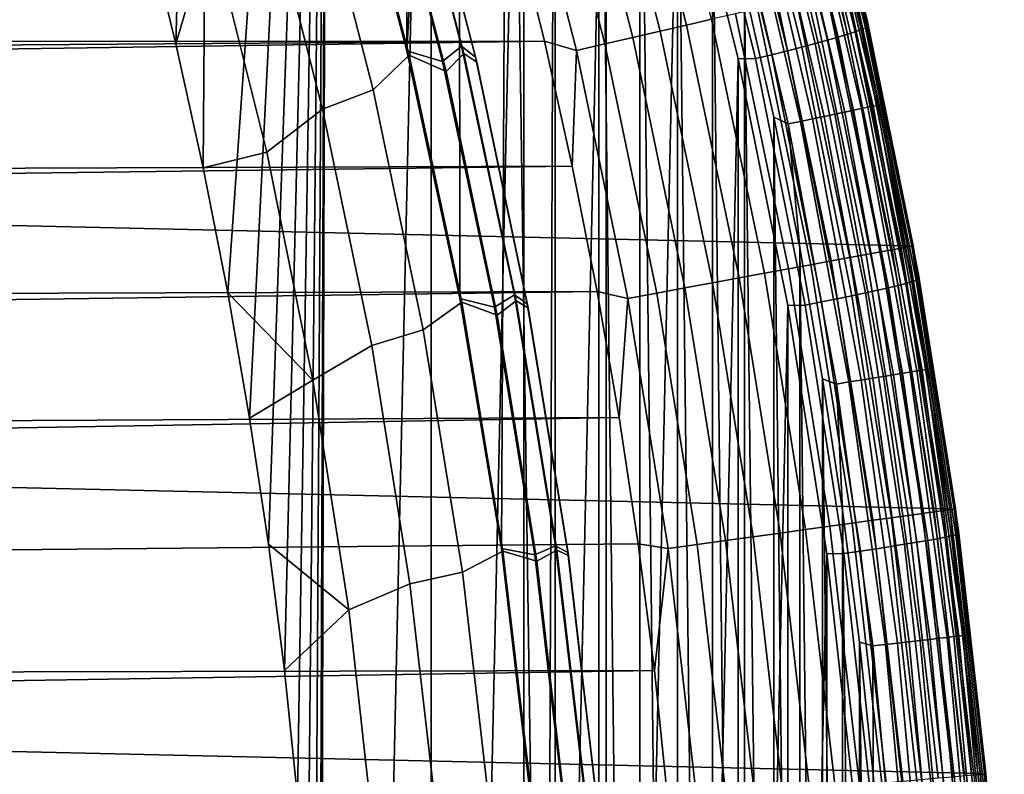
# Model space of a CAD drawing. Header units: metres. Extents: x -365 to 28, y -28 to 28.
# Tile 244 of 264: x 22.87 to 27.5, y 2.5 to 6.04. Entities that reach past the tile are written whole.
import ezdxf

# ---------------------------------------------------------------- set-up
doc = ezdxf.new("R2010")
doc.units = ezdxf.units.M
doc.layers.add('solid_24_501_103_XXX', color=7, linetype='CONTINUOUS')

msp = doc.modelspace()

# ---------------------------------------------------------------- linework, layer by layer
at = {"layer": 'solid_24_501_103_XXX'}
for points in [[(23.78767, 12.511086, 123.29158), (23.605753, 5.930872, 123.251251), (23.463345, 6.511395, 123.219681)], [(23.78767, 12.511086, 123.29158), (23.734829, 5.347116, 123.279869), (23.605753, 5.930872, 123.251251)], [(24.32085, 11.449468, 123.409782), (23.850504, 4.760448, 123.305511), (23.734829, 5.347116, 123.279869), (23.78767, 12.511086, 123.29158)], [(24.689243, 10.928918, 111), (24.429634, 11.497519, 111), (24.388735, 7.048371, 111), (24.692301, 5.897482, 111)], [(24.32085, 11.449468, 123.409782), (23.952734, 4.171089, 123.328178), (23.850504, 4.760448, 123.305511)], [(24.32085, 11.449468, 123.409782), (24.041433, 3.57952, 123.347839), (23.952734, 4.171089, 123.328178)], [(24.32085, 11.449468, 123.409782), (24.116579, 2.985927, 123.364502), (24.041433, 3.57952, 123.347839)], [(24.32085, 11.449468, 123.409782), (24.178114, 2.390708, 123.378143), (24.116579, 2.985927, 123.364502)], [(24.32085, 11.449468, 123.409782), (24.226009, 1.794213, 123.388756), (24.178114, 2.390708, 123.378143)], [(24.32085, 11.449468, 123.409782), (24.260242, 1.19665, 123.396347), (24.226009, 1.794213, 123.388756)], [(24.32085, 11.449468, 123.409782), (24.280785, 0.598584, 123.400902), (24.260242, 1.19665, 123.396347)], [(24.32085, 11.449468, 123.409782), (24.287638, 0, 123.40242), (24.280785, 0.598584, 123.400902)], [(24.805841, 10.366228, 123.517303), (24.320854, -11.449462, 123.409782), (24.287638, 0, 123.40242), (24.32085, 11.449468, 123.409782)], [(24.935644, 10.354402, 111), (24.689243, 10.928918, 111), (24.692301, 5.897482, 111)], [(24.805843, -10.366222, 123.517303), (24.320854, -11.449462, 123.409782), (24.805841, 10.366228, 123.517303)], [(24.935644, 10.354402, 111), (24.692301, 5.897482, 111), (24.941584, 4.733648, 111)], [(24.805843, -10.366222, 123.517303), (24.805841, 10.366228, 123.517303), (25.241844, 9.263501, 123.613968)], [(25.168648, 9.774413, 111), (24.935644, 10.354402, 111), (24.941584, 4.733648, 111), (25.136047, 3.559368, 111)], [(25.168648, 9.774413, 111), (25.136047, 3.559368, 111), (25.275257, 2.377249, 111)], [(25.275257, 2.377249, 111), (25.358906, 1.189913, 111), (25.388189, 9.189116, 111), (25.168648, 9.774413, 111)], [(25.241846, -9.263494, 123.613968), (24.805843, -10.366222, 123.517303), (25.241844, 9.263501, 123.613968)], [(25.241846, -9.263494, 123.613968), (25.241844, 9.263501, 123.613968), (25.628155, 8.143441, 123.699608)], [(25.388189, 0, 111), (25.388189, 9.189116, 111), (25.358906, 1.189913, 111), (25.386808, 0, 111)], [(25.388189, 0, 111), (25.594107, -8.598933, 111), (25.594107, 8.598933, 111), (25.388189, 9.189116, 111)], [(25.786303, -8.004158, 111), (25.786303, 8.004158, 111), (25.594107, 8.598933, 111)], [(25.594107, -8.598933, 111), (25.786303, -8.004158, 111), (25.594107, 8.598933, 111)], [(25.628157, -8.143433, 123.699608), (25.241846, -9.263494, 123.613968), (25.628155, 8.143441, 123.699608)], [(25.628157, -8.143433, 123.699608), (25.628155, 8.143441, 123.699608), (25.964159, 7.008211, 123.774101)], [(25.964699, -7.405025, 111), (25.964699, 7.405025, 111), (25.786303, 8.004158, 111)], [(25.786303, -8.004158, 111), (25.964699, -7.405025, 111), (25.786303, 8.004158, 111)], [(-26.480139, 7.419724, -60), (26.790508, 6.206322, -60), (27.045269, 4.980287, -60), (-26.790508, 6.206322, -60)], [(26.129154, -6.802005, 111), (26.129154, 6.802005, 111), (25.964699, 7.405025, 111)], [(25.964699, -7.405025, 111), (26.129154, -6.802005, 111), (25.964699, 7.405025, 111)], [(26.124481, 6.0459, 160.203461), (25.82226, 7.227443, 160.203461), (25.705528, 7.194736, 160.270828), (26.006382, 6.01854, 160.270828)], [(27.072374, 4.980701, 158.927399), (26.855413, 6.041181, 124.618088), (26.561201, 7.224653, 124.554756), (26.817652, 6.206492, 158.927399)], [(26.858103, 6.01253, 124.542969), (26.567171, 7.188029, 124.47847), (26.561201, 7.224653, 124.554756), (26.855413, 6.041181, 124.618088)], [(26.006382, 6.01854, 160.270828), (25.705528, 7.194736, 160.270828), (25.583303, 7.160491, 160.326706), (25.882725, 5.989893, 160.326706)], [(26.827084, 5.99739, 124.378311), (26.536882, 7.169937, 124.31398), (26.556231, 7.180069, 124.395332), (26.846842, 6.005869, 124.459755)], [(26.846842, 6.005869, 124.459755), (26.556231, 7.180069, 124.395332), (26.567171, 7.188029, 124.47847), (26.858103, 6.01253, 124.542969)], [(25.882725, 5.989893, 160.326706), (25.583303, 7.160491, 160.326706), (25.456631, 7.124999, 160.370636), (25.75457, 5.960203, 160.370636)], [(26.668798, 5.947455, 124.087784), (26.381006, 7.110269, 124.023987), (26.430964, 7.127745, 124.089516), (26.719461, 5.96208, 124.153473)], [(26.719461, 5.96208, 124.153473), (26.430964, 7.127745, 124.089516), (26.473898, 7.14363, 124.160217), (26.763039, 5.975374, 124.224319)], [(26.763039, 5.975374, 124.224319), (26.473898, 7.14363, 124.160217), (26.509335, 7.157746, 124.235321), (26.799046, 5.987187, 124.299545)], [(26.799046, 5.987187, 124.299545), (26.509335, 7.157746, 124.235321), (26.536882, 7.169937, 124.31398), (26.827084, 5.99739, 124.378311)], [(25.623009, 5.929725, 160.402222), (25.326595, 7.088564, 160.402222), (25.194305, 7.051498, 160.421204), (25.48917, 5.898719, 160.421204)], [(25.75457, 5.960203, 160.370636), (25.456631, 7.124999, 160.370636), (25.326595, 7.088564, 160.402222), (25.623009, 5.929725, 160.402222)], [(26.548534, 5.914869, 123.974754), (26.262314, 7.071332, 123.911301), (26.324581, 7.091395, 123.964363), (26.611612, 5.93166, 124.027992)], [(26.611612, 5.93166, 124.027992), (26.324581, 7.091395, 123.964363), (26.381006, 7.110269, 124.023987), (26.668798, 5.947455, 124.087784)], [(24.388735, 7.048371, 111), (24.563513, 6.988922, 112.122711), (24.860077, 5.847037, 112.122711), (24.692301, 5.897482, 111)], [(24.860077, 5.847037, 112.122711), (24.563513, 6.988922, 112.122711), (24.646046, 7.074123, 113.262421), (24.948742, 5.918709, 113.262421)], [(24.646046, 7.074123, 113.262421), (24.717478, 7.013053, 114.405579), (25.014271, 5.867103, 114.405579), (24.948742, 5.918709, 113.262421)], [(25.48917, 5.898719, 160.421204), (25.194305, 7.051498, 160.421204), (25.194811, 6.526114, 160.427399), (25.338976, 5.942468, 160.427399)], [(26.40756, 5.879057, 123.890228), (26.123068, 7.028538, 123.827156), (26.194893, 7.050302, 123.865402), (26.480265, 5.89727, 123.928665)], [(26.480265, 5.89727, 123.928665), (26.194893, 7.050302, 123.865402), (26.262314, 7.071332, 123.911301), (26.548534, 5.914869, 123.974754)], [(24.401228, 7.023567, 118.967308), (24.246496, 6.830188, 120.093712), (24.533577, 5.713814, 120.093712), (24.702566, 5.876536, 118.967308)], [(24.876152, 5.800085, 117.833038), (24.584423, 6.933257, 117.833038), (24.401228, 7.023567, 118.967308), (24.702566, 5.876536, 118.967308)], [(24.660656, 7.033867, 116.693153), (24.584423, 6.933257, 117.833038), (24.876152, 5.800085, 117.833038), (24.959827, 5.884748, 116.693153)], [(25.020811, 5.843508, 115.549911), (24.726429, 6.985077, 115.549911), (24.660656, 7.033867, 116.693153), (24.959827, 5.884748, 116.693153)], [(24.717478, 7.013053, 114.405579), (24.726429, 6.985077, 115.549911), (25.020811, 5.843508, 115.549911), (25.014271, 5.867103, 114.405579)], [(25.964161, -7.008201, 123.774101), (25.628157, -8.143433, 123.699608), (25.964159, 7.008211, 123.774101)], [(25.964161, -7.008201, 123.774101), (25.964159, 7.008211, 123.774101), (26.249342, 5.859948, 123.837318)], [(26.331228, 5.860432, 123.859871), (26.249342, 5.859948, 123.837318), (25.964159, 7.008211, 123.774101), (26.047632, 7.006282, 123.797005)], [(26.331228, 5.860432, 123.859871), (26.047632, 7.006282, 123.797005), (26.123068, 7.028538, 123.827156), (26.40756, 5.879057, 123.890228)], [(26.505604, 6.842232, 110.831284), (26.791817, 5.617983, 110.831284), (26.82826, 5.625626, 110.783676), (26.541658, 6.85154, 110.783676)], [(26.541658, 6.85154, 110.783676), (26.82826, 5.625626, 110.783676), (26.858816, 5.632033, 110.731926), (26.571888, 6.859344, 110.731926)], [(26.571888, 6.859344, 110.731926), (26.858816, 5.632033, 110.731926), (26.883038, 5.637112, 110.676788), (26.59585, 6.865528, 110.676788)], [(26.59585, 6.865528, 110.676788), (26.883038, 5.637112, 110.676788), (26.900572, 5.640786, 110.619064), (26.613197, 6.870003, 110.619064)], [(26.613197, 6.870003, 110.619064), (26.900572, 5.640786, 110.619064), (26.91116, 5.643002, 110.559593), (26.623672, 6.872704, 110.559593)], [(26.623672, 6.872704, 110.559593), (26.91116, 5.643002, 110.559593), (26.789297, 6.211564, 110.5)], [(24.246496, 6.830188, 120.093712), (24.015339, 6.722293, 121.210014), (24.296179, 5.623292, 121.210014), (24.533577, 5.713814, 120.093712)], [(26.314777, 6.792964, 110.967468), (26.59893, 5.577528, 110.967468), (26.652864, 5.58884, 110.942642), (26.368135, 6.80674, 110.942642)], [(26.368135, 6.80674, 110.942642), (26.652864, 5.58884, 110.942642), (26.703474, 5.599455, 110.911354), (26.418203, 6.819667, 110.911354)], [(26.418203, 6.819667, 110.911354), (26.703474, 5.599455, 110.911354), (26.750017, 5.609217, 110.874054), (26.464251, 6.831555, 110.874054)], [(26.464251, 6.831555, 110.874054), (26.750017, 5.609217, 110.874054), (26.791817, 5.617983, 110.831284), (26.505604, 6.842232, 110.831284)], [(26.279623, -6.195273, 111), (26.279623, 6.195273, 111), (26.129154, 6.802005, 111)], [(26.129154, -6.802005, 111), (26.279623, -6.195273, 111), (26.129154, 6.802005, 111)], [(26.201347, 6.763676, 110.996353), (26.484274, 5.553481, 110.996353), (26.542458, 5.565684, 110.985458), (26.258909, 6.778539, 110.985458)], [(26.484274, 5.553481, 110.996353), (26.201347, 6.763676, 110.996353), (26.279623, 6.195273, 111), (26.415997, 5.58525, 111)], [(26.258909, 6.778539, 110.985458), (26.542458, 5.565684, 110.985458), (26.59893, 5.577528, 110.967468), (26.314777, 6.792964, 110.967468)], [(24.015339, 6.722293, 121.210014), (23.769365, 6.481709, 122.314011), (24.033468, 5.421034, 122.314011), (24.296179, 5.623292, 121.210014)], [(-6.048935, 5.929077, 160.427399), (25.338976, 5.942468, 160.427399), (25.194811, 6.526114, 160.427399), (-6.442966, 6.107611, 160.427399)], [(23.769365, 6.481709, 122.314011), (23.463345, 6.511395, 123.219681), (23.605753, 5.930872, 123.251251)], [(23.769365, 6.481709, 122.314011), (23.605753, 5.930872, 123.251251), (23.734829, 5.347116, 123.279869), (24.033468, 5.421034, 122.314011)], [(-26.790508, 6.206322, -60), (27.045269, 4.980287, -60), (27.243822, 3.744907, -60), (-27.045269, 4.980287, -60)], [(26.789297, 6.211564, 110.5), (27.044441, 4.984797, 110.5), (27.045269, 4.980287, -60), (26.790508, 6.206322, -60)], [(26.91116, 5.643002, 110.559593), (27.044441, 4.984797, 110.5), (26.789297, 6.211564, 110.5)], [(27.066082, 4.979537, 159.065811), (26.81142, 6.205041, 159.065811), (26.792747, 6.200716, 159.203171), (27.047232, 4.976065, 159.203171)], [(26.81142, 6.205041, 159.065811), (27.066082, 4.979537, 159.065811), (27.072374, 4.980701, 158.927399), (26.817652, 6.206492, 158.927399)], [(26.415997, -5.58525, 111), (26.415997, 5.58525, 111), (26.279623, 6.195273, 111)], [(26.279623, -6.195273, 111), (26.415997, -5.58525, 111), (26.279623, 6.195273, 111)], [(26.851059, 4.939938, 159.717636), (26.598421, 6.155696, 159.717636), (26.522007, 6.137994, 159.832016), (26.773918, 4.925732, 159.832016)], [(26.917479, 4.952169, 159.596512), (26.664215, 6.170938, 159.596512), (26.598421, 6.155696, 159.717636), (26.851059, 4.939938, 159.717636)], [(26.97261, 4.962323, 159.46965), (26.718828, 6.183591, 159.46965), (26.664215, 6.170938, 159.596512), (26.917479, 4.952169, 159.596512)], [(27.015985, 4.970311, 159.338165), (26.761795, 6.193545, 159.338165), (26.718828, 6.183591, 159.46965), (26.97261, 4.962323, 159.46965)], [(27.047232, 4.976065, 159.203171), (26.792747, 6.200716, 159.203171), (26.761795, 6.193545, 159.338165), (27.015985, 4.970311, 159.338165)], [(26.68672, 4.909673, 159.93866), (26.435631, 6.117983, 159.93866), (26.340027, 6.095835, 160.036667), (26.590208, 4.891899, 160.036667)], [(26.773918, 4.925732, 159.832016), (26.522007, 6.137994, 159.832016), (26.435631, 6.117983, 159.93866), (26.68672, 4.909673, 159.93866)], [(26.485207, 4.872561, 160.125183), (26.236013, 6.071738, 160.125183), (26.124481, 6.0459, 160.203461), (26.372612, 4.851826, 160.203461)], [(26.590208, 4.891899, 160.036667), (26.340027, 6.095835, 160.036667), (26.236013, 6.071738, 160.125183), (26.485207, 4.872561, 160.125183)], [(26.253391, 4.82987, 160.270828), (26.006382, 6.01854, 160.270828), (25.882725, 5.989893, 160.326706), (26.128559, 4.80688, 160.326706)], [(26.372612, 4.851826, 160.203461), (26.124481, 6.0459, 160.203461), (26.006382, 6.01854, 160.270828), (26.253391, 4.82987, 160.270828)], [(27.271042, 3.744587, 158.927399), (27.096752, 4.846459, 124.670029), (26.855413, 6.041181, 124.618088), (27.072374, 4.980701, 158.927399)], [(27.097057, 4.8248, 124.59594), (26.858103, 6.01253, 124.542969), (26.855413, 6.041181, 124.618088), (27.096752, 4.846459, 124.670029)], [(26.128559, 4.80688, 160.326706), (25.882725, 5.989893, 160.326706), (25.75457, 5.960203, 160.370636), (25.999184, 4.783055, 160.370636)], [(26.956413, 4.784301, 124.206001), (26.719461, 5.96208, 124.153473), (26.763039, 5.975374, 124.224319), (27.000517, 4.794972, 124.27697)], [(27.000517, 4.794972, 124.27697), (26.763039, 5.975374, 124.224319), (26.799046, 5.987187, 124.299545), (27.036993, 4.804456, 124.352295)], [(27.036993, 4.804456, 124.352295), (26.799046, 5.987187, 124.299545), (26.827084, 5.99739, 124.378311), (27.065437, 4.812646, 124.431152)], [(27.065437, 4.812646, 124.431152), (26.827084, 5.99739, 124.378311), (26.846842, 6.005869, 124.459755), (27.085531, 4.819453, 124.512672)], [(27.085531, 4.819453, 124.512672), (26.846842, 6.005869, 124.459755), (26.858103, 6.01253, 124.542969), (27.097057, 4.8248, 124.59594)], [(-6.048935, 5.929077, 160.427399), (-5.667398, 5.725142, 160.427399), (25.338976, 5.942468, 160.427399)], [(-5.667398, 5.725142, 160.427399), (-5.300041, 5.496705, 160.427399), (25.338976, 5.942468, 160.427399)], [(-4.948411, 5.24473, 160.427399), (25.469601, 5.355654, 160.427399), (25.338976, 5.942468, 160.427399), (-5.300041, 5.496705, 160.427399)], [(25.48917, 5.898719, 160.421204), (25.338976, 5.942468, 160.427399), (25.469601, 5.355654, 160.427399)], [(25.866373, 4.758596, 160.402222), (25.623009, 5.929725, 160.402222), (25.48917, 5.898719, 160.421204), (25.73126, 4.733714, 160.421204)], [(25.999184, 4.783055, 160.370636), (25.75457, 5.960203, 160.370636), (25.623009, 5.929725, 160.402222), (25.866373, 4.758596, 160.402222)], [(26.783613, 4.7464, 124.026871), (26.548534, 5.914869, 123.974754), (26.611612, 5.93166, 124.027992), (26.847357, 4.759879, 124.080261)], [(26.847357, 4.759879, 124.080261), (26.611612, 5.93166, 124.027992), (26.668798, 5.947455, 124.087784), (26.90517, 4.77256, 124.14019)], [(26.90517, 4.77256, 124.14019), (26.668798, 5.947455, 124.087784), (26.719461, 5.96208, 124.153473), (26.956413, 4.784301, 124.206001)], [(24.692301, 5.897482, 111), (24.860077, 5.847037, 112.122711), (25.103586, 4.692674, 112.122711), (24.941584, 4.733648, 111)], [(25.103586, 4.692674, 112.122711), (24.860077, 5.847037, 112.122711), (24.948742, 5.918709, 113.262421), (25.197302, 4.750453, 113.262421)], [(24.959827, 5.884748, 116.693153), (24.876152, 5.800085, 117.833038), (25.115677, 4.654741, 117.833038), (25.205484, 4.72301, 116.693153)], [(24.948742, 5.918709, 113.262421), (25.014271, 5.867103, 114.405579), (25.257965, 4.708697, 114.405579), (25.197302, 4.750453, 113.262421)], [(25.26252, 4.689638, 115.549911), (25.020811, 5.843508, 115.549911), (24.959827, 5.884748, 116.693153), (25.205484, 4.72301, 116.693153)], [(25.73126, 4.733714, 160.421204), (25.48917, 5.898719, 160.421204), (25.469601, 5.355654, 160.427399), (25.586603, 4.766111, 160.427399)], [(26.564146, 4.702698, 123.911507), (26.331228, 5.860432, 123.859871), (26.40756, 5.879057, 123.890228), (26.641218, 4.71765, 123.942032)], [(26.641218, 4.71765, 123.942032), (26.40756, 5.879057, 123.890228), (26.480265, 5.89727, 123.928665), (26.714645, 4.732272, 123.980629)], [(26.714645, 4.732272, 123.980629), (26.480265, 5.89727, 123.928665), (26.548534, 5.914869, 123.974754), (26.783613, 4.7464, 124.026871)], [(24.702566, 5.876536, 118.967308), (24.533577, 5.713814, 120.093712), (24.769285, 4.585475, 120.093712), (24.950016, 4.716687, 118.967308)], [(25.115677, 4.654741, 117.833038), (24.876152, 5.800085, 117.833038), (24.702566, 5.876536, 118.967308), (24.950016, 4.716687, 118.967308)], [(25.014271, 5.867103, 114.405579), (25.020811, 5.843508, 115.549911), (25.26252, 4.689638, 115.549911), (25.257965, 4.708697, 114.405579)], [(26.249344, -5.859938, 123.837318), (25.964161, -7.008201, 123.774101), (26.249342, 5.859948, 123.837318)], [(26.564146, 4.702698, 123.911507), (26.483263, 4.700789, 123.889183), (26.249342, 5.859948, 123.837318), (26.331228, 5.860432, 123.859871)], [(26.249344, -5.859938, 123.837318), (26.249342, 5.859948, 123.837318), (26.483263, 4.700789, 123.889183)], [(24.533577, 5.713814, 120.093712), (24.296179, 5.623292, 121.210014), (24.526752, 4.512659, 121.210014), (24.769285, 4.585475, 120.093712)], [(24.296179, 5.623292, 121.210014), (24.033468, 5.421034, 122.314011), (24.250267, 4.349687, 122.314011), (24.526752, 4.512659, 121.210014)], [(26.703474, 5.599455, 110.911354), (26.932413, 4.367432, 110.911354), (26.979357, 4.375046, 110.874054), (26.750017, 5.609217, 110.874054)], [(26.750017, 5.609217, 110.874054), (26.979357, 4.375046, 110.874054), (27.021515, 4.381884, 110.831284), (26.791817, 5.617983, 110.831284)], [(26.791817, 5.617983, 110.831284), (27.021515, 4.381884, 110.831284), (27.058271, 4.387846, 110.783676), (26.82826, 5.625626, 110.783676)], [(26.82826, 5.625626, 110.783676), (27.058271, 4.387846, 110.783676), (27.089088, 4.392844, 110.731926), (26.858816, 5.632033, 110.731926)], [(26.858816, 5.632033, 110.731926), (27.089088, 4.392844, 110.731926), (27.113518, 4.396804, 110.676788), (26.883038, 5.637112, 110.676788)], [(26.883038, 5.637112, 110.676788), (27.113518, 4.396804, 110.676788), (27.131201, 4.399669, 110.619064), (26.900572, 5.640786, 110.619064)], [(26.900572, 5.640786, 110.619064), (27.131201, 4.399669, 110.619064), (27.14188, 4.401397, 110.559593), (26.91116, 5.643002, 110.559593)], [(26.91116, 5.643002, 110.559593), (27.14188, 4.401397, 110.559593), (27.044441, 4.984797, 110.5)], [(26.53821, -4.972261, 111), (26.53821, 4.972261, 111), (26.415997, 5.58525, 111)], [(26.484274, 5.553481, 110.996353), (26.415997, 5.58525, 111), (26.53821, 4.972261, 111)], [(26.415997, -5.58525, 111), (26.53821, -4.972261, 111), (26.415997, 5.58525, 111)], [(26.484274, 5.553481, 110.996353), (26.711336, 4.33157, 110.996353), (26.770018, 4.34109, 110.985458), (26.542458, 5.565684, 110.985458)], [(26.711336, 4.33157, 110.996353), (26.484274, 5.553481, 110.996353), (26.53821, 4.972261, 111), (26.646212, 4.356531, 111)], [(26.542458, 5.565684, 110.985458), (26.770018, 4.34109, 110.985458), (26.826973, 4.350328, 110.967468), (26.59893, 5.577528, 110.967468)], [(26.59893, 5.577528, 110.967468), (26.826973, 4.350328, 110.967468), (26.881371, 4.359152, 110.942642), (26.652864, 5.58884, 110.942642)], [(26.652864, 5.58884, 110.942642), (26.881371, 4.359152, 110.942642), (26.932413, 4.367432, 110.911354), (26.703474, 5.599455, 110.911354)], [(24.250267, 4.349687, 122.314011), (24.033468, 5.421034, 122.314011), (23.734829, 5.347116, 123.279869), (23.850504, 4.760448, 123.305511)], [(-4.948411, 5.24473, 160.427399), (-4.613991, 4.970278, 160.427399), (25.469601, 5.355654, 160.427399)], [(-4.298258, 4.674563, 160.427399), (25.586603, 4.766111, 160.427399), (25.469601, 5.355654, 160.427399), (-4.613991, 4.970278, 160.427399)], [(-27.045269, 4.980287, -60), (27.243822, 3.744907, -60), (27.386051, 2.500842, -60), (-27.243822, 3.744907, -60)], [(26.646212, -4.356531, 111), (26.646212, 4.356531, 111), (26.53821, 4.972261, 111)], [(26.53821, -4.972261, 111), (26.646212, -4.356531, 111), (26.53821, 4.972261, 111)], [(27.115007, 3.723136, 159.596512), (26.917479, 4.952169, 159.596512), (26.851059, 4.939938, 159.717636), (27.0481, 3.71394, 159.717636)], [(27.170546, 3.73077, 159.46965), (26.97261, 4.962323, 159.46965), (26.917479, 4.952169, 159.596512), (27.115007, 3.723136, 159.596512)], [(27.214239, 3.736775, 159.338165), (27.015985, 4.970311, 159.338165), (26.97261, 4.962323, 159.46965), (27.170546, 3.73077, 159.46965)], [(27.245714, 3.741102, 159.203171), (27.047232, 4.976065, 159.203171), (27.015985, 4.970311, 159.338165), (27.214239, 3.736775, 159.338165)], [(27.044441, 4.984797, 110.5), (27.243437, 3.747681, 110.5), (27.243822, 3.744907, -60), (27.045269, 4.980287, -60)], [(27.14188, 4.401397, 110.559593), (27.243437, 3.747681, 110.5), (27.044441, 4.984797, 110.5)], [(27.264704, 3.743711, 159.065811), (27.066082, 4.979537, 159.065811), (27.047232, 4.976065, 159.203171), (27.245714, 3.741102, 159.203171)], [(27.066082, 4.979537, 159.065811), (27.264704, 3.743711, 159.065811), (27.271042, 3.744587, 158.927399), (27.072374, 4.980701, 158.927399)], [(26.882555, 3.691186, 159.93866), (26.68672, 4.909673, 159.93866), (26.590208, 4.891899, 160.036667), (26.785332, 3.677824, 160.036667)], [(26.970394, 3.70326, 159.832016), (26.773918, 4.925732, 159.832016), (26.68672, 4.909673, 159.93866), (26.882555, 3.691186, 159.93866)], [(27.0481, 3.71394, 159.717636), (26.851059, 4.939938, 159.717636), (26.773918, 4.925732, 159.832016), (26.970394, 3.70326, 159.832016)], [(26.67956, 3.663285, 160.125183), (26.485207, 4.872561, 160.125183), (26.372612, 4.851826, 160.203461), (26.566139, 3.647696, 160.203461)], [(26.785332, 3.677824, 160.036667), (26.590208, 4.891899, 160.036667), (26.485207, 4.872561, 160.125183), (26.67956, 3.663285, 160.125183)], [(26.446041, 3.631189, 160.270828), (26.253391, 4.82987, 160.270828), (26.128559, 4.80688, 160.326706), (26.320292, 3.613905, 160.326706)], [(26.566139, 3.647696, 160.203461), (26.372612, 4.851826, 160.203461), (26.253391, 4.82987, 160.270828), (26.446041, 3.631189, 160.270828)], [(27.251396, 3.618099, 124.472382), (27.065437, 4.812646, 124.431152), (27.085531, 4.819453, 124.512672), (27.271753, 3.623218, 124.553955)], [(27.271753, 3.623218, 124.553955), (27.085531, 4.819453, 124.512672), (27.097057, 4.8248, 124.59594), (27.283485, 3.627239, 124.637268)], [(27.413242, 2.500711, 158.927399), (27.284849, 3.642713, 124.710518), (27.096752, 4.846459, 124.670029), (27.271042, 3.744587, 158.927399)], [(27.283485, 3.627239, 124.637268), (27.097057, 4.8248, 124.59594), (27.096752, 4.846459, 124.670029), (27.284849, 3.642713, 124.710518)], [(26.189968, 3.595993, 160.370636), (25.999184, 4.783055, 160.370636), (25.866373, 4.758596, 160.402222), (26.056181, 3.577604, 160.402222)], [(26.320292, 3.613905, 160.326706), (26.128559, 4.80688, 160.326706), (25.999184, 4.783055, 160.370636), (26.189968, 3.595993, 160.370636)], [(27.031279, 3.578417, 124.121033), (26.847357, 4.759879, 124.080261), (26.90517, 4.77256, 124.14019), (27.089582, 3.587953, 124.181076)], [(27.089582, 3.587953, 124.181076), (26.90517, 4.77256, 124.14019), (26.956413, 4.784301, 124.206001), (27.141279, 3.596782, 124.246986)], [(27.141279, 3.596782, 124.246986), (26.956413, 4.784301, 124.206001), (27.000517, 4.794972, 124.27697), (27.185795, 3.604807, 124.318039)], [(27.185795, 3.604807, 124.318039), (27.000517, 4.794972, 124.27697), (27.036993, 4.804456, 124.352295), (27.222635, 3.611939, 124.393456)], [(27.222635, 3.611939, 124.393456), (27.036993, 4.804456, 124.352295), (27.065437, 4.812646, 124.431152), (27.251396, 3.618099, 124.472382)], [(-4.298258, 4.674563, 160.427399), (-4.002543, 4.35883, 160.427399), (25.586603, 4.766111, 160.427399)], [(-3.728092, 4.02441, 160.427399), (25.689926, 4.174111, 160.427399), (25.586603, 4.766111, 160.427399), (-4.002543, 4.35883, 160.427399)], [(24.250267, 4.349687, 122.314011), (23.850504, 4.760448, 123.305511), (23.952734, 4.171089, 123.328178)], [(24.941584, 4.733648, 111), (25.103586, 4.692674, 112.122711), (25.293524, 3.528296, 112.122711), (25.136047, 3.559368, 111)], [(25.293524, 3.528296, 112.122711), (25.103586, 4.692674, 112.122711), (25.197302, 4.750453, 113.262421), (25.391188, 3.571888, 113.262421)], [(25.205484, 4.72301, 116.693153), (25.115677, 4.654741, 117.833038), (25.3025, 3.49963, 117.833038), (25.397099, 3.551147, 116.693153)], [(25.197302, 4.750453, 113.262421), (25.257965, 4.708697, 114.405579), (25.448044, 3.540297, 114.405579), (25.391188, 3.571888, 113.262421)], [(25.451044, 3.525894, 115.549911), (25.26252, 4.689638, 115.549911), (25.205484, 4.72301, 116.693153), (25.397099, 3.551147, 116.693153)], [(25.73126, 4.733714, 160.421204), (25.586603, 4.766111, 160.427399), (25.689926, 4.174111, 160.427399)], [(25.920076, 3.558897, 160.421204), (25.73126, 4.733714, 160.421204), (25.689926, 4.174111, 160.427399), (25.77949, 3.580285, 160.427399)], [(26.056181, 3.577604, 160.402222), (25.866373, 4.758596, 160.402222), (25.73126, 4.733714, 160.421204), (25.920076, 3.558897, 160.421204)], [(26.823511, 3.546659, 123.982445), (26.641218, 4.71765, 123.942032), (26.714645, 4.732272, 123.980629), (26.897501, 3.557655, 124.021164)], [(26.897501, 3.557655, 124.021164), (26.714645, 4.732272, 123.980629), (26.783613, 4.7464, 124.026871), (26.967014, 3.56828, 124.067535)], [(26.967014, 3.56828, 124.067535), (26.783613, 4.7464, 124.026871), (26.847357, 4.759879, 124.080261), (27.031279, 3.578417, 124.121033)], [(24.950016, 4.716687, 118.967308), (24.769285, 4.585475, 120.093712), (24.953129, 3.447534, 120.093712), (25.14304, 3.546547, 118.967308)], [(25.3025, 3.49963, 117.833038), (25.115677, 4.654741, 117.833038), (24.950016, 4.716687, 118.967308), (25.14304, 3.546547, 118.967308)], [(25.257965, 4.708697, 114.405579), (25.26252, 4.689638, 115.549911), (25.451044, 3.525894, 115.549911), (25.448044, 3.540297, 114.405579)], [(26.483265, -4.700778, 123.889183), (26.249344, -5.859938, 123.837318), (26.483263, 4.700789, 123.889183)], [(26.745861, 3.535415, 123.951797), (26.665556, 3.532961, 123.929596), (26.483263, 4.700789, 123.889183), (26.564146, 4.702698, 123.911507)], [(26.483265, -4.700778, 123.889183), (26.483263, 4.700789, 123.889183), (26.665556, 3.532961, 123.929596)], [(26.745861, 3.535415, 123.951797), (26.564146, 4.702698, 123.911507), (26.641218, 4.71765, 123.942032), (26.823511, 3.546659, 123.982445)], [(24.769285, 4.585475, 120.093712), (24.526752, 4.512659, 121.210014), (24.706585, 3.392688, 121.210014), (24.953129, 3.447534, 120.093712)], [(24.526752, 4.512659, 121.210014), (24.250267, 4.349687, 122.314011), (24.419333, 3.269779, 122.314011), (24.706585, 3.392688, 121.210014)], [(27.089088, 4.392844, 110.731926), (27.26222, 3.144387, 110.731926), (27.286806, 3.147222, 110.676788), (27.113518, 4.396804, 110.676788)], [(27.113518, 4.396804, 110.676788), (27.286806, 3.147222, 110.676788), (27.304602, 3.149272, 110.619064), (27.131201, 4.399669, 110.619064)], [(27.131201, 4.399669, 110.619064), (27.304602, 3.149272, 110.619064), (27.315348, 3.150508, 110.559593), (27.14188, 4.401397, 110.559593)], [(27.14188, 4.401397, 110.559593), (27.315348, 3.150508, 110.559593), (27.243437, 3.747681, 110.5)], [(26.739918, -3.73855, 111), (26.739918, 3.73855, 111), (26.646212, 4.356531, 111)], [(26.711336, 4.33157, 110.996353), (26.646212, 4.356531, 111), (26.739918, 3.73855, 111)], [(26.646212, -4.356531, 111), (26.739918, -3.73855, 111), (26.646212, 4.356531, 111)], [(26.770018, 4.34109, 110.985458), (26.941109, 3.107338, 110.985458), (26.998428, 3.113952, 110.967468), (26.826973, 4.350328, 110.967468)], [(26.826973, 4.350328, 110.967468), (26.998428, 3.113952, 110.967468), (27.053173, 3.120269, 110.942642), (26.881371, 4.359152, 110.942642)], [(26.881371, 4.359152, 110.942642), (27.053173, 3.120269, 110.942642), (27.104544, 3.126196, 110.911354), (26.932413, 4.367432, 110.911354)], [(26.932413, 4.367432, 110.911354), (27.104544, 3.126196, 110.911354), (27.151787, 3.131647, 110.874054), (26.979357, 4.375046, 110.874054)], [(26.979357, 4.375046, 110.874054), (27.151787, 3.131647, 110.874054), (27.194214, 3.136542, 110.831284), (27.021515, 4.381884, 110.831284)], [(27.021515, 4.381884, 110.831284), (27.194214, 3.136542, 110.831284), (27.231205, 3.14081, 110.783676), (27.058271, 4.387846, 110.783676)], [(27.058271, 4.387846, 110.783676), (27.231205, 3.14081, 110.783676), (27.26222, 3.144387, 110.731926), (27.089088, 4.392844, 110.731926)], [(24.419333, 3.269779, 122.314011), (24.250267, 4.349687, 122.314011), (23.952734, 4.171089, 123.328178), (24.041433, 3.57952, 123.347839)], [(26.711336, 4.33157, 110.996353), (26.882051, 3.100523, 110.996353), (26.941109, 3.107338, 110.985458), (26.770018, 4.34109, 110.985458)], [(26.882051, 3.100523, 110.996353), (26.711336, 4.33157, 110.996353), (26.739918, 3.73855, 111), (26.819302, 3.118507, 111)], [(-3.728092, 4.02441, 160.427399), (-3.476117, 3.672781, 160.427399), (25.689926, 4.174111, 160.427399)], [(-3.24768, 3.305423, 160.427399), (25.77949, 3.580285, 160.427399), (25.689926, 4.174111, 160.427399), (-3.476117, 3.672781, 160.427399)], [(-27.243822, 3.744907, -60), (27.386051, 2.500842, -60), (27.471519, 1.251245, -60), (-27.386051, 2.500842, -60)], [(26.819302, -3.118507, 111), (26.819302, 3.118507, 111), (26.739918, 3.73855, 111)], [(26.739918, -3.73855, 111), (26.819302, -3.118507, 111), (26.739918, 3.73855, 111)], [(27.111023, 2.473112, 159.832016), (26.970394, 3.70326, 159.832016), (26.882555, 3.691186, 159.93866), (27.022726, 2.46505, 159.93866)], [(27.189135, 2.480245, 159.717636), (27.0481, 3.71394, 159.717636), (26.970394, 3.70326, 159.832016), (27.111023, 2.473112, 159.832016)], [(27.256392, 2.486386, 159.596512), (27.115007, 3.723136, 159.596512), (27.0481, 3.71394, 159.717636), (27.189135, 2.480245, 159.717636)], [(27.31222, 2.491484, 159.46965), (27.170546, 3.73077, 159.46965), (27.115007, 3.723136, 159.596512), (27.256392, 2.486386, 159.596512)], [(27.356142, 2.495495, 159.338165), (27.214239, 3.736775, 159.338165), (27.170546, 3.73077, 159.46965), (27.31222, 2.491484, 159.46965)], [(27.387781, 2.498384, 159.203171), (27.245714, 3.741102, 159.203171), (27.214239, 3.736775, 159.338165), (27.356142, 2.495495, 159.338165)], [(27.243437, 3.747681, 110.5), (27.385874, 2.502785, 110.5), (27.386051, 2.500842, -60), (27.243822, 3.744907, -60)], [(27.315348, 3.150508, 110.559593), (27.385874, 2.502785, 110.5), (27.243437, 3.747681, 110.5)], [(27.40687, 2.500127, 159.065811), (27.264704, 3.743711, 159.065811), (27.245714, 3.741102, 159.203171), (27.387781, 2.498384, 159.203171)], [(27.264704, 3.743711, 159.065811), (27.40687, 2.500127, 159.065811), (27.413242, 2.500711, 158.927399), (27.271042, 3.744587, 158.927399)], [(26.818672, 2.446417, 160.125183), (26.67956, 3.663285, 160.125183), (26.566139, 3.647696, 160.203461), (26.704659, 2.436006, 160.203461)], [(26.924997, 2.456125, 160.036667), (26.785332, 3.677824, 160.036667), (26.67956, 3.663285, 160.125183), (26.818672, 2.446417, 160.125183)], [(27.022726, 2.46505, 159.93866), (26.882555, 3.691186, 159.93866), (26.785332, 3.677824, 160.036667), (26.924997, 2.456125, 160.036667)], [(26.457529, 2.41344, 160.326706), (26.320292, 3.613905, 160.326706), (26.189968, 3.595993, 160.370636), (26.326525, 2.401477, 160.370636)], [(26.583935, 2.424982, 160.270828), (26.446041, 3.631189, 160.270828), (26.320292, 3.613905, 160.326706), (26.457529, 2.41344, 160.326706)], [(26.704659, 2.436006, 160.203461), (26.566139, 3.647696, 160.203461), (26.446041, 3.631189, 160.270828), (26.583935, 2.424982, 160.270828)], [(27.318443, 2.407305, 124.34745), (27.185795, 3.604807, 124.318039), (27.222635, 3.611939, 124.393456), (27.355547, 2.412069, 124.42292)], [(27.355547, 2.412069, 124.42292), (27.222635, 3.611939, 124.393456), (27.251396, 3.618099, 124.472382), (27.384533, 2.416183, 124.5019)], [(27.384533, 2.416183, 124.5019), (27.251396, 3.618099, 124.472382), (27.271753, 3.623218, 124.553955), (27.405079, 2.419602, 124.583511)], [(27.405079, 2.419602, 124.583511), (27.271753, 3.623218, 124.553955), (27.283485, 3.627239, 124.637268), (27.416958, 2.422289, 124.666862)], [(27.416958, 2.422289, 124.666862), (27.283485, 3.627239, 124.637268), (27.284849, 3.642713, 124.710518), (27.419411, 2.432216, 124.739479)], [(27.49868, 1.251653, 158.927399), (27.419411, 2.432216, 124.739479), (27.284849, 3.642713, 124.710518), (27.413242, 2.500711, 158.927399)], [(-3.043744, 2.923887, 160.427399), (25.855274, 2.984876, 160.427399), (25.77949, 3.580285, 160.427399), (-3.24768, 3.305423, 160.427399)], [(24.419333, 3.269779, 122.314011), (24.041433, 3.57952, 123.347839), (24.116579, 2.985927, 123.364502)], [(25.429483, 2.356389, 112.122711), (25.293524, 3.528296, 112.122711), (25.391188, 3.571888, 113.262421), (25.52998, 2.385573, 113.262421)], [(25.391188, 3.571888, 113.262421), (25.448044, 3.540297, 114.405579), (25.584105, 2.364381, 114.405579), (25.52998, 2.385573, 113.262421)], [(25.920076, 3.558897, 160.421204), (25.77949, 3.580285, 160.427399), (25.855274, 2.984876, 160.427399)], [(26.192039, 2.389197, 160.402222), (26.056181, 3.577604, 160.402222), (25.920076, 3.558897, 160.421204), (26.055223, 2.376704, 160.421204)], [(26.326525, 2.401477, 160.370636), (26.189968, 3.595993, 160.370636), (26.056181, 3.577604, 160.402222), (26.192039, 2.389197, 160.402222)], [(27.028416, 2.375809, 124.050186), (26.897501, 3.557655, 124.021164), (26.967014, 3.56828, 124.067535), (27.09832, 2.382906, 124.096642)], [(27.09832, 2.382906, 124.096642), (26.967014, 3.56828, 124.067535), (27.031279, 3.578417, 124.121033), (27.162956, 2.389677, 124.150223)], [(27.162956, 2.389677, 124.150223), (27.031279, 3.578417, 124.121033), (27.089582, 3.587953, 124.181076), (27.221611, 2.396047, 124.210342)], [(27.221611, 2.396047, 124.210342), (27.089582, 3.587953, 124.181076), (27.141279, 3.596782, 124.246986), (27.273632, 2.401944, 124.276329)], [(27.273632, 2.401944, 124.276329), (27.141279, 3.596782, 124.246986), (27.185795, 3.604807, 124.318039), (27.318443, 2.407305, 124.34745)], [(25.14304, 3.546547, 118.967308), (24.953129, 3.447534, 120.093712), (25.084719, 2.302375, 120.093712), (25.281216, 2.368672, 118.967308)], [(25.136047, 3.559368, 111), (25.293524, 3.528296, 112.122711), (25.429483, 2.356389, 112.122711), (25.275257, 2.377249, 111)], [(25.436224, 2.337174, 117.833038), (25.3025, 3.49963, 117.833038), (25.14304, 3.546547, 118.967308), (25.281216, 2.368672, 118.967308)], [(25.397099, 3.551147, 116.693153), (25.3025, 3.49963, 117.833038), (25.436224, 2.337174, 117.833038), (25.53426, 2.37167, 116.693153)], [(25.585989, 2.354728, 115.549911), (25.451044, 3.525894, 115.549911), (25.397099, 3.551147, 116.693153), (25.53426, 2.37167, 116.693153)], [(25.448044, 3.540297, 114.405579), (25.451044, 3.525894, 115.549911), (25.585989, 2.354728, 115.549911), (25.584105, 2.364381, 114.405579)], [(26.055223, 2.376704, 160.421204), (25.920076, 3.558897, 160.421204), (25.855274, 2.984876, 160.427399), (25.917242, 2.388389, 160.427399)], [(26.665558, -3.532948, 123.929596), (26.483265, -4.700778, 123.889183), (26.665556, 3.532961, 123.929596)], [(26.875957, 2.360954, 123.980637), (26.795956, 2.358509, 123.958504), (26.665556, 3.532961, 123.929596), (26.745861, 3.535415, 123.951797)], [(26.665558, -3.532948, 123.929596), (26.665556, 3.532961, 123.929596), (26.795956, 2.358509, 123.958504)], [(26.875957, 2.360954, 123.980637), (26.745861, 3.535415, 123.951797), (26.823511, 3.546659, 123.982445), (26.95402, 2.368464, 124.011375)], [(26.95402, 2.368464, 124.011375), (26.823511, 3.546659, 123.982445), (26.897501, 3.557655, 124.021164), (27.028416, 2.375809, 124.050186)], [(24.953129, 3.447534, 120.093712), (24.706585, 3.392688, 121.210014), (24.835302, 2.265699, 121.210014), (25.084719, 2.302375, 120.093712)], [(24.706585, 3.392688, 121.210014), (24.419333, 3.269779, 122.314011), (24.540331, 2.183435, 122.314011), (24.835302, 2.265699, 121.210014)], [(24.540331, 2.183435, 122.314011), (24.419333, 3.269779, 122.314011), (24.116579, 2.985927, 123.364502), (24.178114, 2.390708, 123.378143)], [(27.26222, 3.144387, 110.731926), (27.377844, 1.889298, 110.731926), (27.402534, 1.891001, 110.676788), (27.286806, 3.147222, 110.676788)], [(27.286806, 3.147222, 110.676788), (27.402534, 1.891001, 110.676788), (27.420406, 1.892232, 110.619064), (27.304602, 3.149272, 110.619064)], [(27.304602, 3.149272, 110.619064), (27.420406, 1.892232, 110.619064), (27.431198, 1.892973, 110.559593), (27.315348, 3.150508, 110.559593)], [(27.315348, 3.150508, 110.559593), (27.431198, 1.892973, 110.559593), (27.385874, 2.502785, 110.5)], [(26.884306, -2.496808, 111), (26.884306, 2.496808, 111), (26.819302, 3.118507, 111)], [(26.882051, 3.100523, 110.996353), (26.819302, 3.118507, 111), (26.884306, 2.496808, 111)], [(26.819302, -3.118507, 111), (26.884306, -2.496808, 111), (26.819302, 3.118507, 111)], [(26.882051, 3.100523, 110.996353), (26.996063, 1.862935, 110.996353), (27.05537, 1.867031, 110.985458), (26.941109, 3.107338, 110.985458)], [(26.941109, 3.107338, 110.985458), (27.05537, 1.867031, 110.985458), (27.112934, 1.871007, 110.967468), (26.998428, 3.113952, 110.967468)], [(26.998428, 3.113952, 110.967468), (27.112934, 1.871007, 110.967468), (27.167912, 1.874804, 110.942642), (27.053173, 3.120269, 110.942642)], [(27.053173, 3.120269, 110.942642), (27.167912, 1.874804, 110.942642), (27.2195, 1.878366, 110.911354), (27.104544, 3.126196, 110.911354)], [(27.104544, 3.126196, 110.911354), (27.2195, 1.878366, 110.911354), (27.266943, 1.881642, 110.874054), (27.151787, 3.131647, 110.874054)], [(27.151787, 3.131647, 110.874054), (27.266943, 1.881642, 110.874054), (27.309549, 1.884584, 110.831284), (27.194214, 3.136542, 110.831284)], [(27.194214, 3.136542, 110.831284), (27.309549, 1.884584, 110.831284), (27.346699, 1.887149, 110.783676), (27.231205, 3.14081, 110.783676)], [(27.231205, 3.14081, 110.783676), (27.346699, 1.887149, 110.783676), (27.377844, 1.889298, 110.731926), (27.26222, 3.144387, 110.731926)], [(26.996063, 1.862935, 110.996353), (26.882051, 3.100523, 110.996353), (26.884306, 2.496808, 111), (26.9349, 1.873809, 111)], [(-3.043744, 2.923887, 160.427399), (-2.865211, 2.529855, 160.427399), (25.855274, 2.984876, 160.427399)], [(-2.712831, 2.124991, 160.427399), (25.917242, 2.388389, 160.427399), (25.855274, 2.984876, 160.427399), (-2.865211, 2.529855, 160.427399)], [(-27.386051, 2.500842, -60), (27.471519, 1.251245, -60), (27.5, 0, -60), (-27.471519, 1.251245, -60)], [(27.385874, 2.502785, 110.5), (27.471453, 1.252693, 110.5), (27.471519, 1.251245, -60), (27.386051, 2.500842, -60)], [(27.431198, 1.892973, 110.559593), (27.471453, 1.252693, 110.5), (27.385874, 2.502785, 110.5)], [(27.492287, 1.25136, 159.065811), (27.40687, 2.500127, 159.065811), (27.387781, 2.498384, 159.203171), (27.473141, 1.250488, 159.203171)], [(27.40687, 2.500127, 159.065811), (27.492287, 1.25136, 159.065811), (27.49868, 1.251653, 158.927399), (27.413242, 2.500711, 158.927399)], [(27.473141, 1.250488, 159.203171), (27.387781, 2.498384, 159.203171), (27.356142, 2.495495, 159.338165), (27.441402, 1.249042, 159.338165)]]:
    msp.add_3dface(points, dxfattribs=at)

doc.saveas('drawing.dxf')
